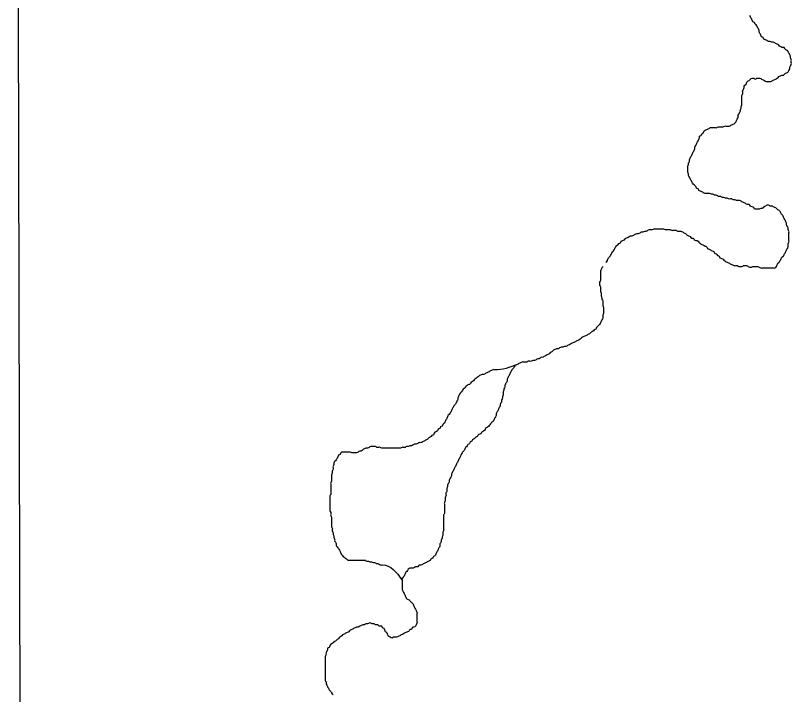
# Model space of a CAD drawing. Extents: x 813775 to 1157140, y 1757555 to 1979907.
# Drawn here: x 1042012 to 1044708, y 1834041 to 1836401 of the extents above; entities that cross this region are included whole.
import ezdxf

# ---------------------------------------------------------------- set-up
doc = ezdxf.new("R2010")
doc.units = 0
doc.layers.add('Level 35', color=7, linetype='Continuous')
doc.layers.add('Level 5', color=7, linetype='Continuous')

msp = doc.modelspace()

# ---------------------------------------------------------------- linework, layer by layer
at = {"layer": 'Level 35'}
for points in [[(1044530.5, 1836068.8), (1044530.5, 1836074.2), (1044533.2, 1836079.7), (1044533.2, 1836085.1), (1044535.9, 1836090.6), (1044535.9, 1836096), (1044535.9, 1836101.5), (1044535.9, 1836106.9), (1044535.9, 1836112.4), (1044535.9, 1836117.8), (1044535.9, 1836123.3), (1044538.7, 1836128.7), (1044538.7, 1836134.2), (1044538.7, 1836139.6), (1044541.4, 1836145.1), (1044544.1, 1836150.5), (1044544.1, 1836156), (1044549.6, 1836161.4), (1044552.3, 1836166.9), (1044555, 1836172.3), (1044560.5, 1836175.1), (1044565.9, 1836180.5), (1044571.4, 1836183.2), (1044576.8, 1836183.2), (1044582.3, 1836180.5), (1044587.7, 1836183.2), (1044593.1, 1836183.2), (1044598.6, 1836183.2), (1044604, 1836180.5), (1044609.5, 1836177.8), (1044614.9, 1836175.1), (1044620.4, 1836172.3), (1044625.8, 1836172.3), (1044631.3, 1836172.3), (1044636.7, 1836172.3), (1044642.2, 1836175.1), (1044647.6, 1836177.8), (1044653.1, 1836180.5), (1044658.5, 1836183.2), (1044664, 1836188.7), (1044669.4, 1836191.4), (1044674.9, 1836194.1), (1044680.3, 1836194.1), (1044685.8, 1836199.6), (1044691.2, 1836202.3), (1044696.6, 1836205), (1044699.4, 1836210.5), (1044702.1, 1836215.9), (1044702.1, 1836221.4), (1044704.8, 1836226.8), (1044707.5, 1836232.3), (1044707.5, 1836237.7), (1044707.5, 1836243.2), (1044707.5, 1836248.6), (1044704.8, 1836254.1), (1044704.8, 1836259.5), (1044702.1, 1836265), (1044699.4, 1836270.4), (1044696.6, 1836275.9), (1044691.2, 1836281.3), (1044685.8, 1836284.1), (1044683, 1836289.5), (1044677.6, 1836289.5), (1044672.1, 1836292.2), (1044666.7, 1836295), (1044661.2, 1836300.4), (1044655.8, 1836303.1), (1044650.3, 1836305.9), (1044644.9, 1836308.6), (1044639.4, 1836308.6), (1044634, 1836311.3), (1044628.6, 1836311.3), (1044623.1, 1836314), (1044617.7, 1836316.8), (1044612.2, 1836319.5), (1044609.5, 1836324.9), (1044604, 1836327.7), (1044601.3, 1836333.1), (1044598.6, 1836338.6), (1044595.9, 1836344), (1044595.9, 1836349.5), (1044593.1, 1836354.9), (1044590.4, 1836360.4), (1044587.7, 1836365.8), (1044582.3, 1836371.3), (1044579.5, 1836376.7), (1044574.1, 1836379.4), (1044571.4, 1836384.9), (1044568.6, 1836390.3), (1044565.9, 1836395.8), (1044563.2, 1836401.2)], [(1044516.9, 1835758.1), (1044511.4, 1835760.9), (1044506, 1835760.9), (1044500.5, 1835763.6), (1044495.1, 1835763.6), (1044489.6, 1835763.6), (1044484.2, 1835766.3), (1044478.8, 1835766.3), (1044473.3, 1835769), (1044467.9, 1835769), (1044462.4, 1835771.8), (1044457, 1835771.8), (1044451.5, 1835774.5), (1044446.1, 1835777.2), (1044440.6, 1835777.2), (1044435.2, 1835779.9), (1044429.7, 1835779.9), (1044424.3, 1835782.7), (1044418.8, 1835782.7), (1044413.4, 1835782.7), (1044407.9, 1835782.7), (1044402.5, 1835785.4), (1044397, 1835788.1), (1044391.6, 1835790.8), (1044386.1, 1835793.6), (1044383.4, 1835799), (1044378, 1835801.7), (1044375.3, 1835807.2), (1044369.8, 1835812.6), (1044364.4, 1835818.1), (1044361.6, 1835823.5), (1044358.9, 1835829), (1044356.2, 1835834.4), (1044353.5, 1835839.9), (1044350.7, 1835845.3), (1044350.7, 1835850.8), (1044348, 1835856.2), (1044348, 1835861.7), (1044348, 1835867.1), (1044348, 1835872.6), (1044348, 1835878), (1044350.7, 1835883.5), (1044350.7, 1835888.9), (1044353.5, 1835894.4), (1044353.5, 1835899.8), (1044356.2, 1835905.3), (1044358.9, 1835910.7), (1044361.6, 1835916.2), (1044364.4, 1835921.6), (1044367.1, 1835927.1), (1044369.8, 1835932.5), (1044372.5, 1835938), (1044372.5, 1835943.4), (1044375.3, 1835948.9), (1044378, 1835954.3), (1044380.7, 1835959.8), (1044383.4, 1835965.2), (1044386.1, 1835970.7), (1044388.9, 1835976.1), (1044388.9, 1835981.6), (1044394.3, 1835984.3), (1044397, 1835989.8), (1044402.5, 1835995.2), (1044405.2, 1836000.7), (1044410.7, 1836003.4), (1044416.1, 1836006.1), (1044421.6, 1836008.8), (1044427, 1836011.6), (1044432.4, 1836011.6), (1044437.9, 1836011.6), (1044443.3, 1836011.6), (1044448.8, 1836011.6), (1044454.2, 1836014.3), (1044459.7, 1836014.3), (1044465.1, 1836014.3), (1044470.6, 1836014.3), (1044476, 1836017), (1044481.5, 1836017), (1044486.9, 1836017), (1044492.4, 1836017), (1044497.8, 1836019.7), (1044503.3, 1836022.5), (1044508.7, 1836025.2), (1044514.2, 1836030.6), (1044516.9, 1836036.1), (1044519.6, 1836041.5), (1044522.3, 1836047), (1044522.3, 1836052.4), (1044525.1, 1836057.9), (1044527.8, 1836063.3), (1044530.5, 1836068.8)], [(1044514.2, 1835532), (1044519.6, 1835532), (1044525.1, 1835529.2), (1044530.5, 1835529.2), (1044535.9, 1835529.2), (1044541.4, 1835532), (1044546.8, 1835532), (1044552.3, 1835532), (1044557.7, 1835529.2), (1044563.2, 1835526.5), (1044568.6, 1835526.5), (1044574.1, 1835529.2), (1044579.5, 1835529.2), (1044585, 1835529.2), (1044590.4, 1835529.2), (1044595.9, 1835526.5), (1044601.3, 1835523.8), (1044606.8, 1835523.8), (1044612.2, 1835523.8), (1044617.7, 1835523.8), (1044623.1, 1835523.8), (1044628.6, 1835523.8), (1044634, 1835523.8), (1044639.4, 1835523.8), (1044644.9, 1835523.8), (1044650.3, 1835523.8), (1044655.8, 1835529.2), (1044658.5, 1835534.7), (1044661.2, 1835540.1), (1044666.7, 1835545.6), (1044669.4, 1835551), (1044672.1, 1835556.5), (1044674.9, 1835561.9), (1044680.3, 1835564.7), (1044683, 1835570.1), (1044685.8, 1835575.6), (1044688.5, 1835581), (1044691.2, 1835586.5), (1044693.9, 1835591.9), (1044696.6, 1835597.4), (1044696.6, 1835602.8), (1044696.6, 1835608.3), (1044699.4, 1835613.7), (1044699.4, 1835619.2), (1044699.4, 1835624.6), (1044699.4, 1835630.1), (1044699.4, 1835635.5), (1044699.4, 1835641), (1044699.4, 1835646.4), (1044699.4, 1835651.9), (1044696.6, 1835657.3), (1044696.6, 1835662.8), (1044693.9, 1835668.2), (1044691.2, 1835673.7), (1044691.2, 1835679.1), (1044688.5, 1835684.6), (1044685.8, 1835690), (1044683, 1835695.5), (1044680.3, 1835700.9), (1044677.6, 1835706.4), (1044672.1, 1835711.8), (1044669.4, 1835717.3), (1044666.7, 1835722.7), (1044661.2, 1835725.4), (1044655.8, 1835730.9), (1044650.3, 1835733.6), (1044644.9, 1835736.3), (1044639.4, 1835739.1), (1044634, 1835739.1), (1044628.6, 1835741.8), (1044623.1, 1835741.8), (1044617.7, 1835739.1), (1044612.2, 1835736.3), (1044606.8, 1835730.9), (1044601.3, 1835730.9), (1044595.9, 1835728.2), (1044590.4, 1835728.2), (1044585, 1835728.2), (1044579.5, 1835728.2), (1044576.8, 1835733.6), (1044571.4, 1835736.3), (1044565.9, 1835739.1), (1044560.5, 1835744.5), (1044555, 1835744.5), (1044549.6, 1835747.2), (1044544.1, 1835750), (1044538.7, 1835752.7), (1044533.2, 1835755.4), (1044527.8, 1835758.1), (1044522.3, 1835758.1), (1044516.9, 1835758.1)], [(1044067.5, 1835548.3), (1044064.7, 1835542.9), (1044067.5, 1835548.3), (1044070.2, 1835553.8), (1044072.9, 1835559.2), (1044078.4, 1835564.7), (1044081.1, 1835570.1), (1044083.8, 1835575.6), (1044086.5, 1835581), (1044092, 1835586.5), (1044094.7, 1835591.9), (1044097.4, 1835597.4), (1044102.9, 1835602.8), (1044108.3, 1835608.3), (1044113.8, 1835611), (1044116.5, 1835616.4), (1044121.9, 1835619.2), (1044127.4, 1835621.9), (1044132.8, 1835627.3), (1044138.3, 1835630.1), (1044143.7, 1835632.8), (1044149.2, 1835635.5), (1044154.6, 1835635.5), (1044160.1, 1835638.2), (1044165.5, 1835641), (1044171, 1835643.7), (1044176.4, 1835643.7), (1044181.9, 1835646.4), (1044187.3, 1835649.1), (1044192.8, 1835649.1), (1044198.2, 1835651.9), (1044203.7, 1835651.9), (1044209.1, 1835654.6), (1044214.6, 1835657.3), (1044220, 1835657.3), (1044225.4, 1835657.3), (1044230.9, 1835660), (1044236.3, 1835660), (1044241.8, 1835660), (1044247.2, 1835660), (1044252.7, 1835660), (1044258.1, 1835660), (1044263.6, 1835660), (1044269, 1835657.3), (1044274.5, 1835657.3), (1044279.9, 1835657.3), (1044285.4, 1835657.3), (1044290.8, 1835654.6), (1044296.3, 1835654.6), (1044301.7, 1835654.6), (1044307.2, 1835654.6), (1044312.6, 1835651.9), (1044318.1, 1835651.9), (1044323.5, 1835651.9), (1044328.9, 1835649.1), (1044334.4, 1835646.4), (1044339.8, 1835643.7), (1044345.3, 1835638.2), (1044350.7, 1835635.5), (1044356.2, 1835632.8), (1044361.6, 1835627.3), (1044367.1, 1835627.3), (1044369.8, 1835621.9), (1044375.3, 1835619.2), (1044380.7, 1835619.2), (1044386.1, 1835613.7), (1044391.6, 1835608.3), (1044397, 1835605.5), (1044402.5, 1835602.8), (1044407.9, 1835600.1), (1044413.4, 1835597.4), (1044416.1, 1835591.9), (1044421.6, 1835589.2), (1044427, 1835586.5), (1044432.4, 1835583.7), (1044437.9, 1835581), (1044440.6, 1835575.6), (1044446.1, 1835572.8), (1044451.5, 1835567.4), (1044457, 1835564.7), (1044459.7, 1835559.2), (1044465.1, 1835556.5), (1044470.6, 1835553.8), (1044476, 1835548.3), (1044481.5, 1835545.6), (1044486.9, 1835542.9), (1044492.4, 1835540.1), (1044497.8, 1835537.4), (1044503.3, 1835534.7), (1044508.7, 1835532), (1044514.2, 1835532)], [(1044052.5, 1835529.2), (1044049.8, 1835523.8), (1044047, 1835518.3), (1044044.3, 1835512.9), (1044044.3, 1835507.4), (1044044.3, 1835502), (1044044.3, 1835496.5), (1044044.3, 1835491.1), (1044044.3, 1835485.6), (1044044.3, 1835480.2), (1044041.6, 1835474.7), (1044041.6, 1835469.3), (1044041.6, 1835463.8), (1044044.3, 1835458.4), (1044044.3, 1835452.9), (1044044.3, 1835447.5), (1044044.3, 1835442), (1044047, 1835436.6), (1044047, 1835431.1), (1044047, 1835425.7), (1044049.8, 1835420.2), (1044049.8, 1835414.8), (1044052.5, 1835409.3), (1044052.5, 1835403.9), (1044052.5, 1835398.4), (1044052.5, 1835393), (1044055.2, 1835387.5), (1044055.2, 1835382.1), (1044055.2, 1835376.6), (1044055.2, 1835371.2), (1044055.2, 1835365.7), (1044052.5, 1835360.3), (1044052.5, 1835354.8), (1044052.5, 1835349.4), (1044049.8, 1835343.9), (1044047, 1835338.5), (1044044.3, 1835333), (1044041.6, 1835327.6), (1044036.2, 1835322.1), (1044030.7, 1835316.7), (1044028, 1835311.2), (1044022.5, 1835308.5), (1044017.1, 1835303), (1044011.6, 1835300.3), (1044006.2, 1835294.9), (1044000.7, 1835292.1), (1043995.3, 1835289.4), (1043989.8, 1835286.7), (1043984.4, 1835284), (1043979, 1835281.2), (1043973.5, 1835275.8), (1043968.1, 1835273.1), (1043962.6, 1835270.3), (1043957.2, 1835267.6), (1043951.7, 1835264.9), (1043946.3, 1835262.2), (1043940.8, 1835259.4), (1043935.4, 1835256.7), (1043929.9, 1835254), (1043924.5, 1835251.3), (1043919, 1835251.3), (1043913.6, 1835248.5), (1043908.1, 1835248.5), (1043902.7, 1835245.8), (1043897.2, 1835243.1), (1043891.8, 1835243.1), (1043886.3, 1835240.4), (1043880.9, 1835237.6), (1043875.5, 1835232.2), (1043870, 1835229.5), (1043864.6, 1835224), (1043859.1, 1835221.3), (1043853.7, 1835218.6), (1043848.2, 1835215.8), (1043842.8, 1835213.1), (1043837.3, 1835213.1), (1043831.9, 1835207.7), (1043826.4, 1835207.7), (1043821, 1835204.9), (1043815.5, 1835202.2), (1043810.1, 1835202.2), (1043804.6, 1835199.5), (1043799.2, 1835199.5), (1043793.7, 1835199.5), (1043788.3, 1835196.8), (1043782.8, 1835196.8), (1043777.4, 1835196.8), (1043772, 1835196.8), (1043766.5, 1835194), (1043761.1, 1835191.3), (1043755.6, 1835188.6)], [(1043755.6, 1835188.6), (1043676.6, 1835170.1), (1043671.2, 1835170.1), (1043665.7, 1835167.3), (1043660.3, 1835164.6), (1043654.8, 1835161.9), (1043649.4, 1835159.2), (1043643.9, 1835156.4), (1043638.5, 1835153.7), (1043633, 1835153.7), (1043627.6, 1835151), (1043622.1, 1835148.3), (1043616.7, 1835142.8), (1043611.3, 1835140.1), (1043605.8, 1835134.6), (1043600.4, 1835129.2), (1043594.9, 1835126.5), (1043592.2, 1835121), (1043586.7, 1835118.3), (1043581.3, 1835115.6), (1043575.8, 1835110.1), (1043570.4, 1835104.7), (1043565, 1835099.2), (1043562.2, 1835093.8), (1043556.8, 1835088.3), (1043554.1, 1835082.9), (1043551.3, 1835077.4), (1043548.6, 1835072), (1043548.6, 1835066.5), (1043545.9, 1835061.1), (1043543.2, 1835055.6), (1043540.4, 1835050.2), (1043535, 1835044.7), (1043532.3, 1835039.3), (1043529.5, 1835033.8), (1043526.8, 1835028.4), (1043524.1, 1835022.9), (1043521.4, 1835017.5), (1043515.9, 1835012), (1043513.2, 1835006.6), (1043510.5, 1835001.1), (1043507.8, 1834995.7), (1043505, 1834990.2), (1043502.3, 1834984.8), (1043496.9, 1834979.3), (1043494.1, 1834973.9), (1043488.7, 1834971.1), (1043486, 1834965.7), (1043480.5, 1834963), (1043477.8, 1834957.5), (1043472.3, 1834954.8), (1043466.9, 1834949.3), (1043464.2, 1834943.9), (1043458.7, 1834941.2), (1043453.3, 1834935.7), (1043447.8, 1834933), (1043442.4, 1834927.5), (1043436.9, 1834924.8), (1043431.5, 1834922.1), (1043426, 1834919.4), (1043420.6, 1834916.6), (1043415.1, 1834916.6), (1043409.7, 1834913.9), (1043404.3, 1834911.2), (1043398.8, 1834911.2), (1043393.4, 1834908.5), (1043387.9, 1834905.7), (1043382.5, 1834905.7), (1043377, 1834903), (1043371.6, 1834903), (1043366.1, 1834900.3), (1043360.7, 1834900.3), (1043355.2, 1834900.3), (1043349.8, 1834897.6), (1043344.3, 1834897.6), (1043338.9, 1834897.6), (1043333.4, 1834897.6), (1043328, 1834897.6), (1043322.5, 1834897.6), (1043317.1, 1834897.6), (1043311.6, 1834897.6), (1043306.2, 1834897.6), (1043300.8, 1834897.6), (1043295.3, 1834897.6), (1043289.9, 1834897.6), (1043284.4, 1834897.6), (1043279, 1834900.3), (1043273.5, 1834900.3), (1043268.1, 1834900.3), (1043262.6, 1834903), (1043257.2, 1834903)], [(1043755.6, 1835188.6), (1043750.2, 1835185.9), (1043744.7, 1835180.4), (1043742, 1835175), (1043736.5, 1835169.5), (1043733.8, 1835164.1), (1043731.1, 1835158.6), (1043728.4, 1835153.2), (1043725.7, 1835147.7), (1043722.9, 1835142.3), (1043720.2, 1835136.8), (1043720.2, 1835131.4), (1043717.5, 1835125.9), (1043714.8, 1835120.5), (1043712, 1835115), (1043712, 1835109.6), (1043709.3, 1835104.1), (1043709.3, 1835098.7), (1043706.6, 1835093.2), (1043706.6, 1835087.8), (1043706.6, 1835082.3), (1043703.9, 1835076.9), (1043703.9, 1835071.4), (1043701.1, 1835066), (1043701.1, 1835060.5), (1043698.4, 1835055.1), (1043695.7, 1835049.6), (1043695.7, 1835044.2), (1043693, 1835038.7), (1043690.2, 1835033.3), (1043687.5, 1835027.8), (1043684.8, 1835022.4), (1043682.1, 1835016.9), (1043682.1, 1835011.5), (1043679.3, 1835006), (1043676.6, 1835000.6), (1043673.9, 1834995.1), (1043671.2, 1834989.7), (1043665.7, 1834986.9), (1043663, 1834981.5), (1043657.6, 1834976), (1043652.1, 1834970.6), (1043646.7, 1834967.9), (1043643.9, 1834962.4), (1043638.5, 1834957), (1043633, 1834954.2), (1043630.3, 1834948.8), (1043624.9, 1834946.1), (1043619.4, 1834943.3), (1043616.7, 1834937.9), (1043611.3, 1834935.2), (1043605.8, 1834929.7), (1043600.4, 1834927), (1043597.6, 1834921.5), (1043592.2, 1834918.8), (1043589.5, 1834913.4), (1043584, 1834910.6), (1043581.3, 1834905.2), (1043575.8, 1834899.7), (1043573.1, 1834894.3), (1043570.4, 1834888.8), (1043565, 1834883.4), (1043562.2, 1834877.9), (1043559.5, 1834872.5), (1043556.8, 1834867), (1043554.1, 1834861.6), (1043551.3, 1834856.1), (1043548.6, 1834850.7), (1043545.9, 1834845.2), (1043543.2, 1834839.8), (1043540.4, 1834834.3), (1043537.7, 1834828.9), (1043535, 1834823.4), (1043532.3, 1834818), (1043529.5, 1834812.5), (1043526.8, 1834807.1), (1043526.8, 1834801.6), (1043524.1, 1834796.2), (1043521.4, 1834790.7), (1043518.6, 1834785.3), (1043518.6, 1834779.8), (1043515.9, 1834774.4), (1043513.2, 1834768.9), (1043513.2, 1834763.5), (1043510.5, 1834758), (1043510.5, 1834752.6), (1043510.5, 1834747.1), (1043507.8, 1834741.7), (1043507.8, 1834736.2), (1043507.8, 1834730.8), (1043505, 1834725.3)], [(1043257.2, 1834903), (1043251.7, 1834903), (1043246.3, 1834903), (1043240.8, 1834900.3), (1043235.4, 1834897.6), (1043229.9, 1834897.6), (1043224.5, 1834894.8), (1043219, 1834892.1), (1043213.6, 1834886.7), (1043208.1, 1834886.7), (1043202.7, 1834883.9), (1043197.3, 1834881.2), (1043191.8, 1834881.2), (1043186.4, 1834881.2), (1043180.9, 1834881.2), (1043175.5, 1834883.9), (1043170, 1834883.9), (1043164.6, 1834883.9), (1043159.1, 1834883.9), (1043153.7, 1834883.9), (1043148.2, 1834883.9), (1043142.8, 1834881.2), (1043140.1, 1834875.8), (1043134.6, 1834873), (1043131.9, 1834867.6), (1043129.2, 1834862.1), (1043126.4, 1834856.7), (1043121, 1834851.2), (1043118.3, 1834845.8), (1043118.3, 1834840.3), (1043115.5, 1834834.9), (1043115.5, 1834829.4), (1043115.5, 1834824), (1043112.8, 1834815.8), (1043112.8, 1834810.3), (1043110.1, 1834804.9), (1043110.1, 1834799.4), (1043110.1, 1834794), (1043110.1, 1834788.5), (1043110.1, 1834783.1), (1043107.4, 1834777.6), (1043107.4, 1834772.2), (1043107.4, 1834764), (1043107.4, 1834758.6), (1043107.4, 1834753.1), (1043107.4, 1834744.9), (1043107.4, 1834736.8), (1043104.6, 1834731.3), (1043104.6, 1834723.1), (1043104.6, 1834715), (1043104.6, 1834706.8), (1043104.6, 1834701.3), (1043104.6, 1834695.9), (1043104.6, 1834690.4), (1043104.6, 1834685), (1043104.6, 1834679.5), (1043107.4, 1834674.1), (1043107.4, 1834668.6), (1043107.4, 1834663.2), (1043110.1, 1834657.7), (1043110.1, 1834652.3), (1043110.1, 1834646.8), (1043110.1, 1834641.4), (1043110.1, 1834635.9), (1043110.1, 1834630.5), (1043110.1, 1834625), (1043112.8, 1834619.6), (1043112.8, 1834614.1), (1043112.8, 1834608.7), (1043115.5, 1834603.2), (1043115.5, 1834597.8), (1043118.3, 1834592.3), (1043118.3, 1834586.9), (1043121, 1834581.4), (1043121, 1834576), (1043123.7, 1834570.5), (1043126.4, 1834565.1), (1043126.4, 1834559.6), (1043129.2, 1834554.2), (1043134.6, 1834548.7), (1043137.3, 1834543.3), (1043140.1, 1834537.8), (1043142.8, 1834532.4), (1043145.5, 1834526.9), (1043150.9, 1834521.5), (1043156.4, 1834516), (1043161.8, 1834513.3), (1043167.3, 1834507.9), (1043172.7, 1834507.9), (1043178.2, 1834507.9), (1043183.6, 1834507.9)], [(1043505, 1834725.3), (1043505, 1834719.9), (1043505, 1834714.4), (1043502.3, 1834709), (1043502.3, 1834703.5), (1043502.3, 1834698.1), (1043502.3, 1834692.6), (1043502.3, 1834687.2), (1043502.3, 1834681.7), (1043502.3, 1834676.3), (1043502.3, 1834670.8), (1043499.6, 1834665.4), (1043499.6, 1834659.9), (1043499.6, 1834654.5), (1043499.6, 1834649), (1043499.6, 1834643.6), (1043499.6, 1834638.1), (1043499.6, 1834632.7), (1043499.6, 1834627.2), (1043499.6, 1834621.8), (1043499.6, 1834616.3), (1043499.6, 1834610.9), (1043496.9, 1834605.4), (1043496.9, 1834600), (1043496.9, 1834594.5), (1043494.1, 1834589.1), (1043494.1, 1834583.6), (1043491.4, 1834578.2), (1043491.4, 1834572.7), (1043488.7, 1834567.3), (1043486, 1834561.8), (1043486, 1834556.4), (1043483.2, 1834550.9), (1043480.5, 1834545.5), (1043477.8, 1834540), (1043475.1, 1834534.6), (1043472.3, 1834529.1), (1043469.6, 1834523.7), (1043464.2, 1834520.9), (1043461.5, 1834515.5), (1043456, 1834512.8), (1043453.3, 1834507.3), (1043447.8, 1834504.6), (1043442.4, 1834501.9), (1043436.9, 1834499.1), (1043431.5, 1834496.4), (1043426, 1834493.7), (1043420.6, 1834491), (1043415.1, 1834491), (1043409.7, 1834485.5), (1043404.3, 1834485.5), (1043398.8, 1834482.8), (1043393.4, 1834480.1), (1043387.9, 1834480.1), (1043382.5, 1834480.1), (1043377, 1834477.3), (1043374.3, 1834471.9), (1043368.8, 1834466.4), (1043366.1, 1834461), (1043363.4, 1834455.5), (1043360.7, 1834450.1), (1043355.2, 1834444.6), (1043355.2, 1834439.2), (1043355.2, 1834433.7), (1043355.2, 1834428.3), (1043355.2, 1834422.8), (1043355.2, 1834417.4), (1043355.2, 1834411.9), (1043355.2, 1834406.5), (1043358, 1834401), (1043360.7, 1834395.6), (1043363.4, 1834390.1), (1043366.1, 1834384.7), (1043368.8, 1834379.2), (1043371.6, 1834373.8), (1043377, 1834371.1), (1043382.5, 1834368.3), (1043385.2, 1834362.9), (1043390.6, 1834360.2), (1043393.4, 1834354.7), (1043396.1, 1834349.3), (1043398.8, 1834343.8), (1043401.5, 1834338.4), (1043404.3, 1834332.9), (1043407, 1834327.5), (1043407, 1834322), (1043407, 1834316.6), (1043407, 1834311.1), (1043407, 1834305.7), (1043407, 1834300.2), (1043407, 1834294.8)], [(1043183.6, 1834507.9), (1043189.1, 1834507.9), (1043194.5, 1834507.9), (1043200, 1834507.9), (1043205.4, 1834507.9), (1043210.9, 1834507.9), (1043216.3, 1834507.9), (1043221.8, 1834507.9), (1043227.2, 1834507.9), (1043232.7, 1834505.1), (1043238.1, 1834505.1), (1043243.6, 1834502.4), (1043249, 1834502.4), (1043254.5, 1834499.7), (1043259.9, 1834499.7), (1043265.3, 1834497), (1043270.8, 1834497), (1043276.2, 1834494.2), (1043281.7, 1834491.5), (1043287.1, 1834491.5), (1043355.2, 1834439.2)], [(1043407, 1834294.8), (1043407, 1834289.3), (1043404.3, 1834283.9), (1043401.5, 1834278.4), (1043396.1, 1834275.7), (1043390.6, 1834273), (1043387.9, 1834267.5), (1043382.5, 1834267.5), (1043379.7, 1834262.1), (1043374.3, 1834259.3), (1043368.8, 1834256.6), (1043363.4, 1834253.9), (1043358, 1834251.2), (1043352.5, 1834248.4), (1043347.1, 1834245.7), (1043341.6, 1834243), (1043336.2, 1834240.3), (1043330.7, 1834240.3), (1043325.3, 1834240.3), (1043319.8, 1834237.5), (1043314.4, 1834240.3), (1043308.9, 1834243), (1043306.2, 1834248.4), (1043303.5, 1834253.9), (1043298, 1834259.3), (1043295.3, 1834264.8), (1043292.6, 1834270.2), (1043287.1, 1834273), (1043284.4, 1834278.4), (1043279, 1834278.4), (1043273.5, 1834281.1), (1043268.1, 1834283.9), (1043262.6, 1834283.9), (1043257.2, 1834286.6), (1043251.7, 1834286.6), (1043246.3, 1834289.3), (1043240.8, 1834289.3), (1043235.4, 1834286.6), (1043229.9, 1834286.6), (1043224.5, 1834283.9), (1043219, 1834283.9), (1043213.6, 1834281.1), (1043208.1, 1834278.4), (1043202.7, 1834275.7), (1043197.3, 1834275.7), (1043191.8, 1834273), (1043186.4, 1834270.2), (1043180.9, 1834267.5), (1043175.5, 1834264.8), (1043170, 1834259.3), (1043164.6, 1834256.6), (1043159.1, 1834253.9), (1043153.7, 1834251.2), (1043148.2, 1834248.4), (1043142.8, 1834243), (1043137.3, 1834240.3), (1043134.6, 1834234.8), (1043129.2, 1834232.1), (1043123.7, 1834226.6), (1043118.3, 1834223.9), (1043112.8, 1834218.5), (1043107.4, 1834215.7), (1043104.6, 1834210.3), (1043101.9, 1834204.8), (1043096.5, 1834202.1), (1043096.5, 1834196.7), (1043093.8, 1834191.2), (1043091, 1834185.8), (1043091, 1834180.3), (1043088.3, 1834172.1), (1043088.3, 1834166.7), (1043088.3, 1834158.5), (1043088.3, 1834150.3), (1043088.3, 1834142.2), (1043088.3, 1834136.7), (1043088.3, 1834128.5), (1043088.3, 1834120.4), (1043088.3, 1834112.2), (1043088.3, 1834106.7), (1043088.3, 1834101.3), (1043088.3, 1834095.8), (1043088.3, 1834090.4), (1043091, 1834084.9), (1043091, 1834079.5), (1043093.8, 1834074), (1043096.5, 1834068.6), (1043099.2, 1834063.1), (1043101.9, 1834057.7), (1043107.4, 1834052.2), (1043110.1, 1834046.8), (1043115.5, 1834041.3)]]:
    msp.add_spline(points, degree=3, dxfattribs=at)
at = {"layer": 'Level 5'}
msp.add_lwpolyline([(1042012.4, 1840321.2), (1042036.9, 1830060.8)], dxfattribs=at)

doc.saveas('drawing.dxf')
